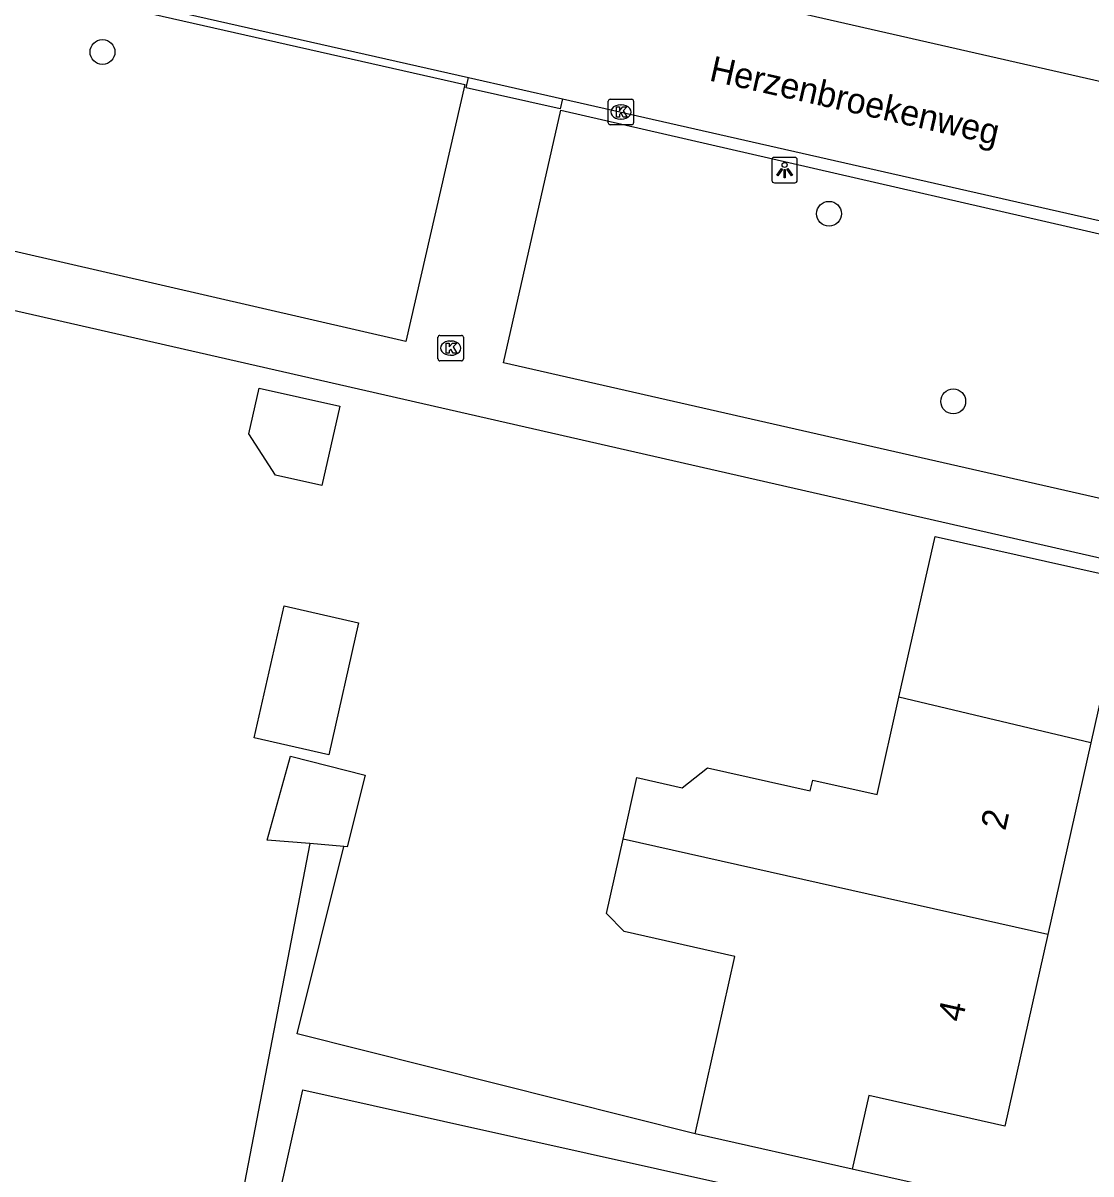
# Model space of a CAD drawing. Extents: x 163686 to 164493, y 382719 to 383870.
# Drawn here: x 163889.02 to 163931, y 383569.92 to 383615.18 of the extents above; entities that cross this region are included whole.
import ezdxf

# ---------------------------------------------------------------- set-up
doc = ezdxf.new("R2010")
doc.units = 0
for name, color, linetype in [('IMGEO_Boom', 7, 'Continuous'), ('IMGEO_Kolk', 7, 'Continuous'), ('IMGEO_Lichtpunt', 7, 'Continuous'), ('IMGEO_Openbare_ruimte_label', 7, 'Continuous'), ('IMGEO_Pand', 7, 'Continuous'), ('IMGEO_Pand_nummerreeks', 7, 'Continuous'), ('IMGEO_Rijbaan_lokaal_open', 7, 'Continuous'), ('IMGEO_Voetpad_open', 7, 'Continuous')]:
    doc.layers.add(name, color=color, linetype=linetype)

msp = doc.modelspace()

# ---------------------------------------------------------------- linework, layer by layer
at = {"layer": 'IMGEO_Boom'}
for centre in [(163892.14, 383614.038), (163920.698, 383607.677), (163925.581, 383600.299)]:
    msp.add_circle(centre, 0.489, dxfattribs=at)
at = {"layer": 'IMGEO_Kolk'}
for p, q in [((163912.018, 383611.255), (163912.018, 383612.107)), ((163912.093, 383612.181), (163912.945, 383612.181)), ((163912.506, 383611.961), (163912.531, 383611.961)), ((163913.019, 383612.107), (163913.019, 383611.255)), ((163912.529, 383611.401), (163912.504, 383611.401)), ((163912.945, 383611.181), (163912.093, 383611.181)), ((163905.328, 383601.968), (163905.328, 383602.82)), ((163905.403, 383602.894), (163906.255, 383602.894)), ((163906.329, 383602.82), (163906.329, 383601.968)), ((163905.816, 383602.674), (163905.841, 383602.674)), ((163906.255, 383601.894), (163905.403, 383601.894)), ((163905.839, 383602.114), (163905.814, 383602.114))]:
    msp.add_line(p, q, dxfattribs=at)
for points in [[(163912.018, 383611.255), (163912.018, 383612.107)], [(163912.093, 383612.181), (163912.945, 383612.181)], [(163912.339, 383611.881), (163912.462, 383611.881), (163912.462, 383611.73), (163912.592, 383611.881), (163912.756, 383611.881), (163912.61, 383611.73), (163912.763, 383611.481), (163912.611, 383611.481), (163912.526, 383611.645), (163912.462, 383611.578), (163912.462, 383611.481), (163912.339, 383611.481), (163912.339, 383611.881)], [(163913.019, 383612.107), (163913.019, 383611.255)], [(163912.945, 383611.181), (163912.093, 383611.181)], [(163905.328, 383601.968), (163905.328, 383602.82)], [(163905.403, 383602.894), (163906.255, 383602.894)], [(163906.329, 383602.82), (163906.329, 383601.968)], [(163905.649, 383602.594), (163905.772, 383602.594), (163905.772, 383602.443), (163905.902, 383602.594), (163906.066, 383602.594), (163905.92, 383602.443), (163906.073, 383602.194), (163905.921, 383602.194), (163905.836, 383602.358), (163905.772, 383602.291), (163905.772, 383602.194), (163905.649, 383602.194), (163905.649, 383602.594)], [(163906.255, 383601.894), (163905.403, 383601.894)]]:
    msp.add_lwpolyline(points, dxfattribs=at)
for centre, start, end in [((163912.095, 383612.105), 91.552, 178.448), ((163912.095, 383612.105), 91.552, 178.448), ((163912.943, 383612.105), 1.552, 88.448), ((163912.943, 383612.105), 1.552, 88.448), ((163912.095, 383611.257), 181.552, 268.448), ((163912.095, 383611.257), 181.552, 268.448), ((163912.943, 383611.257), 271.552, 358.448), ((163912.943, 383611.257), 271.552, 358.448), ((163905.405, 383602.818), 91.552, 178.448), ((163905.405, 383602.818), 91.552, 178.448), ((163906.253, 383602.818), 1.552, 88.448), ((163906.253, 383602.818), 1.552, 88.448), ((163905.405, 383601.97), 181.552, 268.448), ((163905.405, 383601.97), 181.552, 268.448), ((163906.253, 383601.97), 271.552, 358.448), ((163906.253, 383601.97), 271.552, 358.448)]:
    msp.add_arc(centre, 0.0765, start, end, dxfattribs=at)
for centre, major_axis, ratio, start_param, end_param in [((163912.505, 383611.681), (-0.387, 0.002), 0.722429, 4.712389, 7.853982), ((163912.53, 383611.681), (-0.39, 0.002), 0.717154, 1.570796, 4.712389), ((163905.815, 383602.394), (-0.387, 0.002), 0.722429, 4.712389, 7.853982), ((163905.84, 383602.394), (-0.39, 0.002), 0.717154, 1.570796, 4.712389)]:
    msp.add_ellipse(centre, major_axis=major_axis, ratio=ratio, start_param=start_param, end_param=end_param, dxfattribs=at)
at = {"layer": 'IMGEO_Lichtpunt'}
for p, q in [((163918.456, 383609.798), (163918.456, 383608.991)), ((163918.456, 383609.798), (163918.456, 383608.991)), ((163919.358, 383609.893), (163918.55, 383609.893)), ((163919.358, 383609.893), (163918.55, 383609.893)), ((163919.452, 383608.991), (163919.452, 383609.798)), ((163919.452, 383608.991), (163919.452, 383609.798)), ((163918.55, 383608.897), (163919.358, 383608.897)), ((163918.55, 383608.897), (163919.358, 383608.897))]:
    msp.add_line(p, q, dxfattribs=at)
for points in [[(163918.83, 383609.462), (163918.869, 383609.434), (163918.681, 383609.172), (163918.643, 383609.199), (163918.83, 383609.462)], [(163918.932, 383609.414), (163918.979, 383609.414), (163918.979, 383609.092), (163918.932, 383609.092), (163918.932, 383609.414)], [(163919.042, 383609.434), (163919.08, 383609.461), (163919.267, 383609.199), (163919.228, 383609.171), (163919.042, 383609.434)]]:
    msp.add_lwpolyline(points, dxfattribs=at)
msp.add_circle((163918.955, 383609.596), 0.0994, dxfattribs=at)
for centre, start, end in [((163918.55, 383609.798), 90, 180), ((163918.55, 383609.798), 90, 180), ((163919.358, 383609.798), 0, 90), ((163919.358, 383609.798), 0, 90), ((163918.55, 383608.991), 180, 270), ((163918.55, 383608.991), 180, 270), ((163919.358, 383608.991), 270, 0), ((163919.358, 383608.991), 270, 360)]:
    msp.add_arc(centre, 0.0946, start, end, dxfattribs=at)
at = {"layer": 'IMGEO_Pand'}
for points in [[(163898.942, 383597.398), (163897.892, 383599.026), (163898.295, 383600.821), (163901.469, 383600.108), (163900.768, 383596.988), (163898.942, 383597.398)], [(163923.445, 383588.666), (163924.333, 383592.619), (163924.866, 383594.992), (163932.431, 383593.292), (163930.991, 383586.88)], [(163898.106, 383587.069), (163899.278, 383592.259), (163902.204, 383591.599), (163901.032, 383586.408), (163898.106, 383587.069)], [(163912.606, 383583.09), (163913.149, 383585.507), (163914.925, 383585.108), (163915.928, 383585.897), (163919.963, 383584.99), (163920.058, 383585.411), (163922.586, 383584.843), (163923.445, 383588.666)], [(163930.991, 383586.88), (163923.445, 383588.666)], [(163930.991, 383586.88), (163929.298, 383579.342)], [(163900.285, 383582.912), (163898.61, 383583.051), (163899.524, 383586.354), (163902.47, 383585.609), (163901.758, 383582.79), (163901.621, 383582.801)], [(163901.621, 383582.801), (163900.285, 383582.912)], [(163915.433, 383571.499), (163917, 383578.476), (163912.64, 383579.456), (163911.948, 383580.165), (163912.606, 383583.09)], [(163929.298, 383579.342), (163912.606, 383583.09)], [(163929.298, 383579.342), (163927.605, 383571.807), (163922.259, 383573.008), (163921.609, 383570.111)], [(163921.609, 383570.111), (163915.433, 383571.499)]]:
    msp.add_lwpolyline(points, dxfattribs=at)
at = {"layer": 'IMGEO_Rijbaan_lokaal_open'}
for points in [[(163867.994, 383627.328), (163932.718, 383612.575), (163936.417, 383611.838)], [(163868.268, 383621.689), (163906.527, 383613.04)], [(163906.527, 383613.04), (163910.224, 383612.202)], [(163910.224, 383612.202), (163935.253, 383606.524)]]:
    msp.add_lwpolyline(points, dxfattribs=at)
at = {"layer": 'IMGEO_Voetpad_open'}
for points in [[(163868.244, 383621.391), (163906.384, 383612.754), (163904.059, 383602.649), (163867.399, 383611.102)], [(163910.224, 383612.202), (163910.127, 383611.8), (163906.433, 383612.625), (163906.527, 383613.04)], [(163910.155, 383611.753), (163939.15, 383605.096), (163936.934, 383595.205), (163907.897, 383601.819), (163910.155, 383611.753)], [(163936.453, 383592.966), (163907.257, 383599.625), (163867.198, 383608.763)], [(163900.285, 383582.912), (163896.923, 383565.414), (163896.71, 383565.021), (163896.384, 383564.708), (163895.992, 383564.564), (163895.234, 383564.602), (163874.316, 383567.651), (163862.31, 383569.665)], [(163915.433, 383571.499), (163899.789, 383575.437), (163901.621, 383582.801)], [(163894.371, 383547.886), (163900.016, 383573.226), (163930.664, 383566.399)], [(163931.02, 383567.996), (163921.609, 383570.111)]]:
    msp.add_lwpolyline(points, dxfattribs=at)

# ---------------------------------------------------------------- texts
at = {"layer": 'IMGEO_Openbare_ruimte_label'}
msp.add_text('Herzenbroekenweg', height=1, rotation=347.2973, dxfattribs=at).set_placement((163915.952, 383612.922))
at = {"layer": 'IMGEO_Pand_nummerreeks'}
for s, p in [('2', (163927.625, 383583.393)), ('4', (163925.932, 383575.859))]:
    msp.add_text(s, height=1, rotation=77.3402, dxfattribs=at).set_placement(p)

doc.saveas('drawing.dxf')
